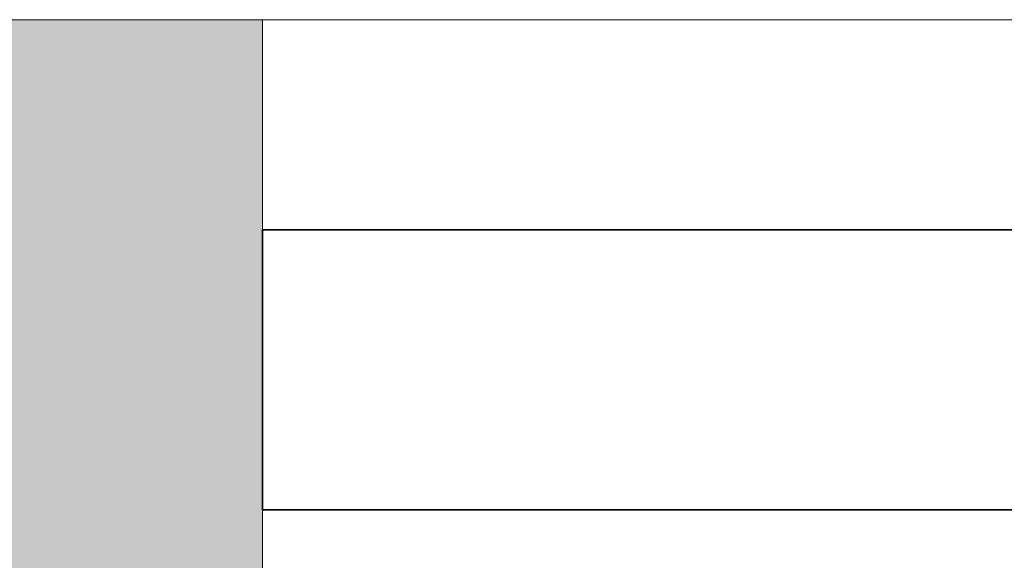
# Model space of a CAD drawing. Header units: inches. Extents: x 15 to 546804, y -66 to 267312.
# Tile 335 of 478: x 434009 to 434150, y 129378 to 129456. Entities that reach past the tile are written whole.
import ezdxf

# ---------------------------------------------------------------- set-up
doc = ezdxf.new("R2010")
doc.units = ezdxf.units.IN
doc.header["$MEASUREMENT"] = 0

msp = doc.modelspace()

# ---------------------------------------------------------------- hatches: boundary and pattern name
at = {"lineweight": 20}
h = msp.add_hatch(color=7, dxfattribs=at)
h.dxf.hatch_style = 1
h.paths.add_polyline_path([(433994.08, 129005.71), (434044.08, 129005.71), (434044.08, 129455.71), (433994.08, 129455.71)])

# ---------------------------------------------------------------- linework, layer by layer
at = {"color": 7, "lineweight": 20}
for p, q in [((433994.08, 129455.71, 300), (434044.08, 129455.71, 300)), ((434044.08, 129455.71, 300), (433994.08, 129455.71, 300)), ((434044.08, 129455.71, 300), (434044.08, 129455.71, 2934.17)), ((434044.08, 129455.71, 300), (434044.08, 129005.71, 300)), ((434044.08, 129455.71, 2934.17), (434044.08, 129005.71, 2934.17)), ((434044.08, 129005.71, 300), (434044.08, 129455.71, 300)), ((434044.08, 129455.71, 300), (435144.08, 129455.71, 300))]:
    msp.add_line(p, q, dxfattribs=at)
at = {"color": 7}
for p, q in [((434044.08, 129425.71, 310), (434044.08, 129425.71, 2934.17)), ((434044.08, 129425.71, 2934.17), (435144.08, 129425.71, 2934.17)), ((435144.08, 129425.71, 310), (434044.08, 129425.71, 310)), ((434044.08, 129385.71, 2934.17), (434044.08, 129425.71, 2934.17)), ((434044.08, 129385.71, 310), (434044.08, 129425.71, 310)), ((434044.08, 129385.71, 310), (434044.08, 129385.71, 2934.17)), ((434044.08, 129385.71, 2934.17), (435144.08, 129385.71, 2934.17)), ((435144.08, 129385.71, 310), (434044.08, 129385.71, 310))]:
    msp.add_line(p, q, dxfattribs=at)
at = {"color": 7, "lineweight": 20, "invisible_edges": 2}
for points in [[(433994.08, 129005.71, 300), (433994.08, 129455.71, 300), (434044.08, 129005.71, 300)], [(434044.08, 129455.71, 300), (434044.08, 129005.71, 300), (433994.08, 129455.71, 300)], [(434044.08, 129455.71, 300), (434044.08, 129455.71, 2934.17), (434044.08, 129005.71, 300)], [(434044.08, 129005.71, 2934.17), (434044.08, 129005.71, 300), (434044.08, 129455.71, 2934.17)]]:
    msp.add_3dface(points, dxfattribs=at)
at = {"color": 7, "invisible_edges": 2}
for points in [[(434044.08, 129425.71, 310), (435144.08, 129425.71, 310), (434044.08, 129385.71, 310)], [(435144.08, 129385.71, 310), (434044.08, 129385.71, 310), (435144.08, 129425.71, 310)], [(434044.08, 129425.71, 2934.17), (434044.08, 129385.71, 2934.17), (435144.08, 129425.71, 2934.17)], [(435144.08, 129385.71, 2934.17), (435144.08, 129425.71, 2934.17), (434044.08, 129385.71, 2934.17)], [(434044.08, 129425.71, 2934.17), (434044.08, 129425.71, 310), (434044.08, 129385.71, 2934.17)], [(434044.08, 129385.71, 310), (434044.08, 129385.71, 2934.17), (434044.08, 129425.71, 310)], [(435144.08, 129425.71, 310), (434044.08, 129425.71, 310), (435144.08, 129425.71, 2934.17)], [(434044.08, 129425.71, 2934.17), (435144.08, 129425.71, 2934.17), (434044.08, 129425.71, 310)], [(435144.08, 129385.71, 310), (435144.08, 129385.71, 2934.17), (434044.08, 129385.71, 310)], [(434044.08, 129385.71, 2934.17), (434044.08, 129385.71, 310), (435144.08, 129385.71, 2934.17)]]:
    msp.add_3dface(points, dxfattribs=at)

doc.saveas('drawing.dxf')
